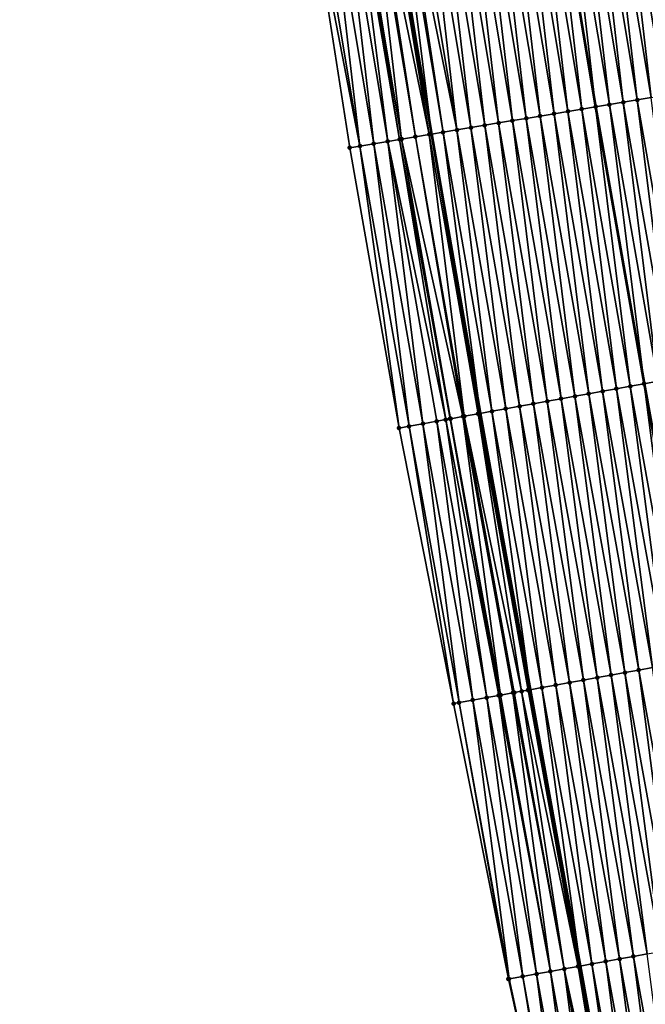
# Model space of a CAD drawing. Header units: feet. Extents: x 2010743 to 2022806, y 818705 to 837694.
# Tile 265 of 531: x 2011540 to 2011584, y 827254 to 827324. Entities that reach past the tile are written whole.
import ezdxf

# ---------------------------------------------------------------- set-up
doc = ezdxf.new("R2010")
doc.units = ezdxf.units.FT
doc.header["$MEASUREMENT"] = 0
for name, color, linetype, lineweight in [('EP_Travel Lane', 172, 'Continuous', 53), ('Road Shots', 141, 'Continuous', 100), ('STRIPING', 60, 'Continuous', 53)]:
    doc.layers.add(name, color=color, linetype=linetype, lineweight=lineweight)
doc.layers.add('I-77-MM17-21_NB-Surface-Border', color=7, linetype='Continuous')
doc.layers.add('I-77-MM17-21_NB-Surface-TIN', color=7, linetype='Continuous')

msp = doc.modelspace()

# ---------------------------------------------------------------- linework, layer by layer
at = {"layer": 'EP_Travel Lane'}
msp.add_polyline3d([(2011544.137, 827474.614, 308.56), (2011547.036, 827454.656, 308.531), (2011550.012, 827434.879, 308.571), (2011552.988, 827415.102, 308.601), (2011555.963, 827395.324, 308.628), (2011559.156, 827375.361, 308.668), (2011562.442, 827355.633, 308.652), (2011565.727, 827335.905, 308.666), (2011569.013, 827316.176, 308.661), (2011572.49, 827296.288, 308.675), (2011576.048, 827276.607, 308.738), (2011579.605, 827256.926, 308.763), (2011583.162, 827237.245, 308.8), (2011586.897, 827217.423, 308.839), (2011590.699, 827197.787, 308.857), (2011594.501, 827178.152, 308.927)], dxfattribs=at)
at = {"layer": 'I-77-MM17-21_NB-Surface-Border', "color": 3, "linetype": 'Continuous', "lineweight": -3}
msp.add_polyline3d([(2011589.723, 827177.227, 309.091), (2011586.054, 827196.888, 309.034), (2011582.68, 827216.607, 309.012), (2011578.77, 827236.451, 309.003), (2011574.496, 827256.003, 309.004), (2011570.59, 827275.621, 308.971), (2011566.714, 827295.244, 308.907), (2011563.209, 827315.21, 308.848), (2011560.123, 827334.971, 308.829), (2011557.085, 827354.741, 308.805), (2011554.005, 827374.503, 308.799), (2011551.038, 827394.583, 308.772), (2011548.375, 827414.408, 308.741), (2011546.027, 827434.28, 308.703), (2011542.884, 827454.032, 308.661), (2011539.718, 827474.004, 308.687)], dxfattribs=at)
at = {"layer": 'I-77-MM17-21_NB-Surface-TIN', "color": 128, "linetype": 'Continuous', "lineweight": -3}
for points in [[(2011583.658, 827318.615, 308.109), (2011581.358, 827338.508, 308.043), (2011580.372, 827338.343, 308.085)], [(2011584.644, 827318.779, 308.07), (2011582.345, 827338.672, 308.007), (2011581.358, 827338.508, 308.043)], [(2011583.658, 827318.615, 308.109), (2011584.644, 827318.779, 308.07), (2011581.358, 827338.508, 308.043)], [(2011585.631, 827318.944, 308.034), (2011583.331, 827338.836, 307.972), (2011582.345, 827338.672, 308.007)], [(2011584.644, 827318.779, 308.07), (2011585.631, 827318.944, 308.034), (2011582.345, 827338.672, 308.007)], [(2011586.617, 827319.108, 307.998), (2011584.318, 827339, 307.93), (2011583.331, 827338.836, 307.972)], [(2011585.631, 827318.944, 308.034), (2011586.617, 827319.108, 307.998), (2011583.331, 827338.836, 307.972)], [(2011579.712, 827317.958, 308.269), (2011577.413, 827337.851, 308.209), (2011576.426, 827337.686, 308.252)], [(2011578.399, 827338.015, 308.178), (2011577.413, 827337.851, 308.209), (2011580.699, 827318.122, 308.231)], [(2011579.712, 827317.958, 308.269), (2011580.699, 827318.122, 308.231), (2011577.413, 827337.851, 308.209)], [(2011581.685, 827318.287, 308.199), (2011579.386, 827338.179, 308.131), (2011578.399, 827338.015, 308.178)], [(2011581.685, 827318.287, 308.199), (2011578.399, 827338.015, 308.178), (2011580.699, 827318.122, 308.231)], [(2011582.671, 827318.451, 308.152), (2011580.372, 827338.343, 308.085), (2011579.386, 827338.179, 308.131)], [(2011581.685, 827318.287, 308.199), (2011582.671, 827318.451, 308.152), (2011579.386, 827338.179, 308.131)], [(2011582.671, 827318.451, 308.152), (2011583.658, 827318.615, 308.109), (2011580.372, 827338.343, 308.085)], [(2011575.767, 827317.301, 308.421), (2011573.467, 827337.193, 308.372), (2011572.481, 827337.029, 308.41)], [(2011576.753, 827317.465, 308.386), (2011574.453, 827337.358, 308.333), (2011573.467, 827337.193, 308.372)], [(2011575.767, 827317.301, 308.421), (2011576.753, 827317.465, 308.386), (2011573.467, 827337.193, 308.372)], [(2011577.739, 827317.63, 308.348), (2011575.44, 827337.522, 308.293), (2011574.453, 827337.358, 308.333)], [(2011576.753, 827317.465, 308.386), (2011577.739, 827317.63, 308.348), (2011574.453, 827337.358, 308.333)], [(2011578.726, 827317.794, 308.305), (2011576.426, 827337.686, 308.252), (2011575.44, 827337.522, 308.293)], [(2011577.739, 827317.63, 308.348), (2011578.726, 827317.794, 308.305), (2011575.44, 827337.522, 308.293)], [(2011578.726, 827317.794, 308.305), (2011579.712, 827317.958, 308.269), (2011576.426, 827337.686, 308.252)], [(2011571.821, 827316.644, 308.566), (2011569.521, 827336.536, 308.524), (2011568.535, 827336.372, 308.564)], [(2011572.807, 827316.808, 308.525), (2011570.508, 827336.701, 308.484), (2011569.521, 827336.536, 308.524)], [(2011571.821, 827316.644, 308.566), (2011572.807, 827316.808, 308.525), (2011569.521, 827336.536, 308.524)], [(2011573.794, 827316.972, 308.489), (2011571.494, 827336.865, 308.448), (2011570.508, 827336.701, 308.484)], [(2011572.807, 827316.808, 308.525), (2011573.794, 827316.972, 308.489), (2011570.508, 827336.701, 308.484)], [(2011574.78, 827317.137, 308.456), (2011572.481, 827337.029, 308.41), (2011571.494, 827336.865, 308.448)], [(2011573.794, 827316.972, 308.489), (2011574.78, 827317.137, 308.456), (2011571.494, 827336.865, 308.448)], [(2011574.78, 827317.137, 308.456), (2011575.767, 827317.301, 308.421), (2011572.481, 827337.029, 308.41)], [(2011566.889, 827315.823, 308.714), (2011564.589, 827335.715, 308.693), (2011563.603, 827335.551, 308.706)], [(2011567.875, 827315.987, 308.689), (2011564.831, 827335.755, 308.7), (2011564.589, 827335.715, 308.693)], [(2011566.889, 827315.823, 308.714), (2011567.875, 827315.987, 308.689), (2011564.589, 827335.715, 308.693)], [(2011568.862, 827316.151, 308.665), (2011565.576, 827335.879, 308.669), (2011564.831, 827335.755, 308.7)], [(2011567.875, 827315.987, 308.689), (2011568.862, 827316.151, 308.665), (2011564.831, 827335.755, 308.7)], [(2011568.862, 827316.151, 308.665), (2011565.727, 827335.905, 308.666), (2011565.576, 827335.879, 308.669)], [(2011566.562, 827336.044, 308.645), (2011565.727, 827335.905, 308.666), (2011569.013, 827316.176, 308.661)], [(2011568.862, 827316.151, 308.665), (2011569.013, 827316.176, 308.661), (2011565.727, 827335.905, 308.666)], [(2011569.848, 827316.315, 308.64), (2011566.83, 827336.088, 308.636), (2011566.562, 827336.044, 308.645)], [(2011569.848, 827316.315, 308.64), (2011566.562, 827336.044, 308.645), (2011569.013, 827316.176, 308.661)], [(2011570.834, 827316.48, 308.604), (2011567.549, 827336.208, 308.606), (2011566.83, 827336.088, 308.636)], [(2011569.848, 827316.315, 308.64), (2011570.834, 827316.48, 308.604), (2011566.83, 827336.088, 308.636)], [(2011570.834, 827316.48, 308.604), (2011568.535, 827336.372, 308.564), (2011567.549, 827336.208, 308.606)], [(2011570.834, 827316.48, 308.604), (2011571.821, 827316.644, 308.566), (2011568.535, 827336.372, 308.564)], [(2011563.93, 827315.33, 308.825), (2011560.644, 827335.058, 308.812), (2011560.123, 827334.971, 308.829)], [(2011563.93, 827315.33, 308.825), (2011561.63, 827335.222, 308.78), (2011560.644, 827335.058, 308.812)], [(2011564.916, 827315.494, 308.792), (2011562.617, 827335.386, 308.756), (2011561.63, 827335.222, 308.78)], [(2011563.93, 827315.33, 308.825), (2011564.916, 827315.494, 308.792), (2011561.63, 827335.222, 308.78)], [(2011565.902, 827315.658, 308.767), (2011563.387, 827335.515, 308.719), (2011562.617, 827335.386, 308.756)], [(2011564.916, 827315.494, 308.792), (2011565.902, 827315.658, 308.767), (2011562.617, 827335.386, 308.756)], [(2011566.746, 827315.799, 308.723), (2011563.603, 827335.551, 308.706), (2011563.387, 827335.515, 308.719)], [(2011565.902, 827315.658, 308.767), (2011566.746, 827315.799, 308.723), (2011563.387, 827335.515, 308.719)], [(2011566.746, 827315.799, 308.723), (2011566.889, 827315.823, 308.714), (2011563.603, 827335.551, 308.706)], [(2011563.209, 827315.21, 308.848), (2011563.93, 827315.33, 308.825), (2011560.123, 827334.971, 308.829)], [(2011581.685, 827318.287, 308.199), (2011580.699, 827318.122, 308.231), (2011584.15, 827298.395, 308.238)], [(2011585.134, 827298.573, 308.207), (2011582.671, 827318.451, 308.152), (2011581.685, 827318.287, 308.199)], [(2011585.134, 827298.573, 308.207), (2011581.685, 827318.287, 308.199), (2011584.15, 827298.395, 308.238)], [(2011586.118, 827298.751, 308.162), (2011583.658, 827318.615, 308.109), (2011582.671, 827318.451, 308.152)], [(2011585.134, 827298.573, 308.207), (2011586.118, 827298.751, 308.162), (2011582.671, 827318.451, 308.152)], [(2011587.102, 827298.928, 308.117), (2011584.644, 827318.779, 308.07), (2011583.658, 827318.615, 308.109)], [(2011586.118, 827298.751, 308.162), (2011587.102, 827298.928, 308.117), (2011583.658, 827318.615, 308.109)], [(2011579.23, 827297.506, 308.435), (2011576.753, 827317.465, 308.386), (2011575.767, 827317.301, 308.421)], [(2011580.214, 827297.684, 308.397), (2011577.739, 827317.63, 308.348), (2011576.753, 827317.465, 308.386)], [(2011579.23, 827297.506, 308.435), (2011580.214, 827297.684, 308.397), (2011576.753, 827317.465, 308.386)], [(2011581.198, 827297.862, 308.358), (2011578.726, 827317.794, 308.305), (2011577.739, 827317.63, 308.348)], [(2011580.214, 827297.684, 308.397), (2011581.198, 827297.862, 308.358), (2011577.739, 827317.63, 308.348)], [(2011582.182, 827298.039, 308.315), (2011579.712, 827317.958, 308.269), (2011578.726, 827317.794, 308.305)], [(2011581.198, 827297.862, 308.358), (2011582.182, 827298.039, 308.315), (2011578.726, 827317.794, 308.305)], [(2011583.166, 827298.217, 308.276), (2011580.699, 827318.122, 308.231), (2011579.712, 827317.958, 308.269)], [(2011582.182, 827298.039, 308.315), (2011583.166, 827298.217, 308.276), (2011579.712, 827317.958, 308.269)], [(2011583.166, 827298.217, 308.276), (2011584.15, 827298.395, 308.238), (2011580.699, 827318.122, 308.231)], [(2011575.294, 827296.795, 308.583), (2011572.807, 827316.808, 308.525), (2011571.821, 827316.644, 308.566)], [(2011576.278, 827296.972, 308.54), (2011573.794, 827316.972, 308.489), (2011572.807, 827316.808, 308.525)], [(2011575.294, 827296.795, 308.583), (2011576.278, 827296.972, 308.54), (2011572.807, 827316.808, 308.525)], [(2011577.262, 827297.15, 308.504), (2011574.78, 827317.137, 308.456), (2011573.794, 827316.972, 308.489)], [(2011576.278, 827296.972, 308.54), (2011577.262, 827297.15, 308.504), (2011573.794, 827316.972, 308.489)], [(2011578.246, 827297.328, 308.471), (2011575.767, 827317.301, 308.421), (2011574.78, 827317.137, 308.456)], [(2011577.262, 827297.15, 308.504), (2011578.246, 827297.328, 308.471), (2011574.78, 827317.137, 308.456)], [(2011578.246, 827297.328, 308.471), (2011579.23, 827297.506, 308.435), (2011575.767, 827317.301, 308.421)], [(2011571.357, 827296.083, 308.726), (2011568.862, 827316.151, 308.665), (2011567.875, 827315.987, 308.689)], [(2011572.341, 827296.261, 308.679), (2011569.013, 827316.176, 308.661), (2011568.862, 827316.151, 308.665)], [(2011571.357, 827296.083, 308.726), (2011572.341, 827296.261, 308.679), (2011568.862, 827316.151, 308.665)], [(2011569.848, 827316.315, 308.64), (2011569.013, 827316.176, 308.661), (2011572.49, 827296.288, 308.675)], [(2011572.341, 827296.261, 308.679), (2011572.49, 827296.288, 308.675), (2011569.013, 827316.176, 308.661)], [(2011573.325, 827296.439, 308.653), (2011570.834, 827316.48, 308.604), (2011569.848, 827316.315, 308.64)], [(2011573.325, 827296.439, 308.653), (2011569.848, 827316.315, 308.64), (2011572.49, 827296.288, 308.675)], [(2011574.31, 827296.617, 308.622), (2011571.821, 827316.644, 308.566), (2011570.834, 827316.48, 308.604)], [(2011573.325, 827296.439, 308.653), (2011574.31, 827296.617, 308.622), (2011570.834, 827316.48, 308.604)], [(2011574.31, 827296.617, 308.622), (2011575.294, 827296.795, 308.583), (2011571.821, 827316.644, 308.566)], [(2011567.421, 827295.372, 308.881), (2011564.916, 827315.494, 308.792), (2011563.93, 827315.33, 308.825)], [(2011568.405, 827295.55, 308.844), (2011565.902, 827315.658, 308.767), (2011564.916, 827315.494, 308.792)], [(2011567.421, 827295.372, 308.881), (2011568.405, 827295.55, 308.844), (2011564.916, 827315.494, 308.792)], [(2011570.033, 827295.844, 308.78), (2011566.746, 827315.799, 308.723), (2011565.902, 827315.658, 308.767)], [(2011568.405, 827295.55, 308.844), (2011569.389, 827295.728, 308.81), (2011565.902, 827315.658, 308.767)], [(2011569.389, 827295.728, 308.81), (2011570.033, 827295.844, 308.78), (2011565.902, 827315.658, 308.767)], [(2011570.343, 827295.9, 308.756), (2011566.889, 827315.823, 308.714), (2011566.746, 827315.799, 308.723)], [(2011570.033, 827295.844, 308.78), (2011570.343, 827295.9, 308.756), (2011566.746, 827315.799, 308.723)], [(2011571.253, 827296.065, 308.728), (2011567.875, 827315.987, 308.689), (2011566.889, 827315.823, 308.714)], [(2011570.343, 827295.9, 308.756), (2011570.373, 827295.906, 308.754), (2011566.889, 827315.823, 308.714)], [(2011570.373, 827295.906, 308.754), (2011571.253, 827296.065, 308.728), (2011566.889, 827315.823, 308.714)], [(2011571.253, 827296.065, 308.728), (2011571.357, 827296.083, 308.726), (2011567.875, 827315.987, 308.689)], [(2011566.714, 827295.244, 308.907), (2011563.93, 827315.33, 308.825), (2011563.209, 827315.21, 308.848)], [(2011566.714, 827295.244, 308.907), (2011567.421, 827295.372, 308.881), (2011563.93, 827315.33, 308.825)], [(2011585.134, 827298.573, 308.207), (2011584.15, 827298.395, 308.238), (2011587.708, 827278.714, 308.294)], [(2011583.771, 827278.003, 308.451), (2011581.198, 827297.862, 308.358), (2011580.214, 827297.684, 308.397)], [(2011584.755, 827278.18, 308.413), (2011582.182, 827298.039, 308.315), (2011581.198, 827297.862, 308.358)], [(2011583.771, 827278.003, 308.451), (2011584.755, 827278.18, 308.413), (2011581.198, 827297.862, 308.358)], [(2011585.739, 827278.358, 308.375), (2011583.166, 827298.217, 308.276), (2011582.182, 827298.039, 308.315)], [(2011584.755, 827278.18, 308.413), (2011585.739, 827278.358, 308.375), (2011582.182, 827298.039, 308.315)], [(2011586.723, 827278.536, 308.336), (2011584.15, 827298.395, 308.238), (2011583.166, 827298.217, 308.276)], [(2011585.739, 827278.358, 308.375), (2011586.723, 827278.536, 308.336), (2011583.166, 827298.217, 308.276)], [(2011586.723, 827278.536, 308.336), (2011587.708, 827278.714, 308.294), (2011584.15, 827298.395, 308.238)], [(2011579.835, 827277.291, 308.597), (2011577.262, 827297.15, 308.504), (2011576.278, 827296.972, 308.54)], [(2011580.819, 827277.469, 308.561), (2011578.246, 827297.328, 308.471), (2011577.262, 827297.15, 308.504)], [(2011579.835, 827277.291, 308.597), (2011580.819, 827277.469, 308.561), (2011577.262, 827297.15, 308.504)], [(2011581.803, 827277.647, 308.526), (2011579.23, 827297.506, 308.435), (2011578.246, 827297.328, 308.471)], [(2011580.819, 827277.469, 308.561), (2011581.803, 827277.647, 308.526), (2011578.246, 827297.328, 308.471)], [(2011582.787, 827277.825, 308.488), (2011580.214, 827297.684, 308.397), (2011579.23, 827297.506, 308.435)], [(2011581.803, 827277.647, 308.526), (2011582.787, 827277.825, 308.488), (2011579.23, 827297.506, 308.435)], [(2011582.787, 827277.825, 308.488), (2011583.771, 827278.003, 308.451), (2011580.214, 827297.684, 308.397)], [(2011573.325, 827296.439, 308.653), (2011572.49, 827296.288, 308.675), (2011576.048, 827276.607, 308.738)], [(2011576.883, 827276.758, 308.715), (2011574.31, 827296.617, 308.622), (2011573.325, 827296.439, 308.653)], [(2011576.883, 827276.758, 308.715), (2011573.325, 827296.439, 308.653), (2011576.048, 827276.607, 308.738)], [(2011577.867, 827276.936, 308.681), (2011575.294, 827296.795, 308.583), (2011574.31, 827296.617, 308.622)], [(2011576.883, 827276.758, 308.715), (2011577.867, 827276.936, 308.681), (2011574.31, 827296.617, 308.622)], [(2011578.851, 827277.114, 308.641), (2011576.278, 827296.972, 308.54), (2011575.294, 827296.795, 308.583)], [(2011577.867, 827276.936, 308.681), (2011578.851, 827277.114, 308.641), (2011575.294, 827296.795, 308.583)], [(2011578.851, 827277.114, 308.641), (2011579.835, 827277.291, 308.597), (2011576.278, 827296.972, 308.54)], [(2011571.962, 827275.869, 308.915), (2011569.389, 827295.728, 308.81), (2011568.405, 827295.55, 308.844)], [(2011572.947, 827276.047, 308.879), (2011570.033, 827295.844, 308.78), (2011569.389, 827295.728, 308.81)], [(2011571.962, 827275.869, 308.915), (2011572.947, 827276.047, 308.879), (2011569.389, 827295.728, 308.81)], [(2011573.802, 827276.201, 308.824), (2011570.343, 827295.9, 308.756), (2011570.033, 827295.844, 308.78)], [(2011572.947, 827276.047, 308.879), (2011573.802, 827276.201, 308.824), (2011570.033, 827295.844, 308.78)], [(2011573.931, 827276.225, 308.817), (2011570.373, 827295.906, 308.754), (2011570.343, 827295.9, 308.756)], [(2011573.802, 827276.201, 308.824), (2011573.931, 827276.225, 308.817), (2011570.343, 827295.9, 308.756)], [(2011573.931, 827276.225, 308.817), (2011571.253, 827296.065, 308.728), (2011570.373, 827295.906, 308.754)], [(2011574.818, 827276.385, 308.791), (2011571.357, 827296.083, 308.726), (2011571.253, 827296.065, 308.728)], [(2011573.931, 827276.225, 308.817), (2011574.818, 827276.385, 308.791), (2011571.253, 827296.065, 308.728)], [(2011575.437, 827276.497, 308.767), (2011572.341, 827296.261, 308.679), (2011571.357, 827296.083, 308.726)], [(2011574.818, 827276.385, 308.791), (2011574.915, 827276.402, 308.79), (2011571.357, 827296.083, 308.726)], [(2011574.915, 827276.402, 308.79), (2011575.437, 827276.497, 308.767), (2011571.357, 827296.083, 308.726)], [(2011575.899, 827276.58, 308.742), (2011572.49, 827296.288, 308.675), (2011572.341, 827296.261, 308.679)], [(2011575.437, 827276.497, 308.767), (2011575.899, 827276.58, 308.742), (2011572.341, 827296.261, 308.679)], [(2011575.899, 827276.58, 308.742), (2011576.048, 827276.607, 308.738), (2011572.49, 827296.288, 308.675)], [(2011570.59, 827275.621, 308.971), (2011567.421, 827295.372, 308.881), (2011566.714, 827295.244, 308.907)], [(2011570.978, 827275.691, 308.955), (2011568.405, 827295.55, 308.844), (2011567.421, 827295.372, 308.881)], [(2011570.59, 827275.621, 308.971), (2011570.978, 827275.691, 308.955), (2011567.421, 827295.372, 308.881)], [(2011570.978, 827275.691, 308.955), (2011571.962, 827275.869, 308.915), (2011568.405, 827295.55, 308.844)], [(2011587.329, 827258.322, 308.474), (2011584.755, 827278.18, 308.413), (2011583.771, 827278.003, 308.451)], [(2011584.376, 827257.788, 308.584), (2011581.803, 827277.647, 308.526), (2011580.819, 827277.469, 308.561)], [(2011585.36, 827257.966, 308.55), (2011582.787, 827277.825, 308.488), (2011581.803, 827277.647, 308.526)], [(2011584.376, 827257.788, 308.584), (2011585.36, 827257.966, 308.55), (2011581.803, 827277.647, 308.526)], [(2011586.345, 827258.144, 308.511), (2011583.771, 827278.003, 308.451), (2011582.787, 827277.825, 308.488)], [(2011585.36, 827257.966, 308.55), (2011586.345, 827258.144, 308.511), (2011582.787, 827277.825, 308.488)], [(2011586.345, 827258.144, 308.511), (2011587.329, 827258.322, 308.474), (2011583.771, 827278.003, 308.451)], [(2011580.44, 827257.077, 308.741), (2011577.867, 827276.936, 308.681), (2011576.883, 827276.758, 308.715)], [(2011581.424, 827257.255, 308.706), (2011578.851, 827277.114, 308.641), (2011577.867, 827276.936, 308.681)], [(2011580.44, 827257.077, 308.741), (2011581.424, 827257.255, 308.706), (2011577.867, 827276.936, 308.681)], [(2011582.408, 827257.433, 308.665), (2011579.835, 827277.291, 308.597), (2011578.851, 827277.114, 308.641)], [(2011581.424, 827257.255, 308.706), (2011582.408, 827257.433, 308.665), (2011578.851, 827277.114, 308.641)], [(2011583.392, 827257.61, 308.622), (2011580.819, 827277.469, 308.561), (2011579.835, 827277.291, 308.597)], [(2011582.408, 827257.433, 308.665), (2011583.392, 827257.61, 308.622), (2011579.835, 827277.291, 308.597)], [(2011583.392, 827257.61, 308.622), (2011584.376, 827257.788, 308.584), (2011580.819, 827277.469, 308.561)], [(2011576.504, 827256.366, 308.916), (2011573.802, 827276.201, 308.824), (2011572.947, 827276.047, 308.879)], [(2011577.488, 827256.544, 308.869), (2011573.931, 827276.225, 308.817), (2011573.802, 827276.201, 308.824)], [(2011576.504, 827256.366, 308.916), (2011577.488, 827256.544, 308.869), (2011573.802, 827276.201, 308.824)], [(2011577.488, 827256.544, 308.869), (2011574.818, 827276.385, 308.791), (2011573.931, 827276.225, 308.817)], [(2011578.472, 827256.721, 308.828), (2011574.915, 827276.402, 308.79), (2011574.818, 827276.385, 308.791)], [(2011577.488, 827256.544, 308.869), (2011578.472, 827256.721, 308.828), (2011574.818, 827276.385, 308.791)], [(2011578.472, 827256.721, 308.828), (2011575.437, 827276.497, 308.767), (2011574.915, 827276.402, 308.79)], [(2011579.456, 827256.899, 308.767), (2011575.899, 827276.58, 308.742), (2011575.437, 827276.497, 308.767)], [(2011578.472, 827256.721, 308.828), (2011579.456, 827256.899, 308.767), (2011575.437, 827276.497, 308.767)], [(2011579.464, 827256.901, 308.767), (2011576.048, 827276.607, 308.738), (2011575.899, 827276.58, 308.742)], [(2011579.456, 827256.899, 308.767), (2011579.464, 827256.901, 308.767), (2011575.899, 827276.58, 308.742)], [(2011576.883, 827276.758, 308.715), (2011576.048, 827276.607, 308.738), (2011579.605, 827256.926, 308.763)], [(2011579.464, 827256.901, 308.767), (2011579.605, 827256.926, 308.763), (2011576.048, 827276.607, 308.738)], [(2011580.44, 827257.077, 308.741), (2011576.883, 827276.758, 308.715), (2011579.605, 827256.926, 308.763)], [(2011574.496, 827256.003, 309.004), (2011570.978, 827275.691, 308.955), (2011570.59, 827275.621, 308.971)], [(2011574.536, 827256.01, 309.002), (2011571.962, 827275.869, 308.915), (2011570.978, 827275.691, 308.955)], [(2011574.496, 827256.003, 309.004), (2011574.536, 827256.01, 309.002), (2011570.978, 827275.691, 308.955)], [(2011575.52, 827256.188, 308.958), (2011572.947, 827276.047, 308.879), (2011571.962, 827275.869, 308.915)], [(2011574.536, 827256.01, 309.002), (2011575.52, 827256.188, 308.958), (2011571.962, 827275.869, 308.915)], [(2011575.52, 827256.188, 308.958), (2011576.504, 827256.366, 308.916), (2011572.947, 827276.047, 308.879)], [(2011583.998, 827237.396, 308.775), (2011581.424, 827257.255, 308.706), (2011580.44, 827257.077, 308.741)], [(2011584.982, 827237.574, 308.74), (2011582.408, 827257.433, 308.665), (2011581.424, 827257.255, 308.706)], [(2011583.998, 827237.396, 308.775), (2011584.982, 827237.574, 308.74), (2011581.424, 827257.255, 308.706)], [(2011585.966, 827237.752, 308.698), (2011583.392, 827257.61, 308.622), (2011582.408, 827257.433, 308.665)], [(2011584.982, 827237.574, 308.74), (2011585.966, 827237.752, 308.698), (2011582.408, 827257.433, 308.665)], [(2011586.95, 827237.929, 308.655), (2011584.376, 827257.788, 308.584), (2011583.392, 827257.61, 308.622)], [(2011585.966, 827237.752, 308.698), (2011586.95, 827237.929, 308.655), (2011583.392, 827257.61, 308.622)], [(2011580.061, 827236.685, 308.95), (2011577.488, 827256.544, 308.869), (2011576.504, 827256.366, 308.916)], [(2011581.045, 827236.863, 308.899), (2011578.472, 827256.721, 308.828), (2011577.488, 827256.544, 308.869)], [(2011580.061, 827236.685, 308.95), (2011581.045, 827236.863, 308.899), (2011577.488, 827256.544, 308.869)], [(2011582.711, 827237.164, 308.823), (2011579.456, 827256.899, 308.767), (2011578.472, 827256.721, 308.828)], [(2011581.045, 827236.863, 308.899), (2011582.029, 827237.04, 308.856), (2011578.472, 827256.721, 308.828)], [(2011582.029, 827237.04, 308.856), (2011582.711, 827237.164, 308.823), (2011578.472, 827256.721, 308.828)], [(2011583.013, 827237.218, 308.807), (2011579.464, 827256.901, 308.767), (2011579.456, 827256.899, 308.767)], [(2011582.711, 827237.164, 308.823), (2011583.013, 827237.218, 308.807), (2011579.456, 827256.899, 308.767)], [(2011579.464, 827256.901, 308.767), (2011583.162, 827237.245, 308.8), (2011579.605, 827256.926, 308.763)], [(2011583.013, 827237.218, 308.807), (2011583.162, 827237.245, 308.8), (2011579.464, 827256.901, 308.767)], [(2011583.245, 827237.26, 308.797), (2011580.44, 827257.077, 308.741), (2011579.605, 827256.926, 308.763)], [(2011583.245, 827237.26, 308.797), (2011579.605, 827256.926, 308.763), (2011583.162, 827237.245, 308.8)], [(2011583.245, 827237.26, 308.797), (2011583.998, 827237.396, 308.775), (2011580.44, 827257.077, 308.741)], [(2011578.77, 827236.451, 309.003), (2011574.536, 827256.01, 309.002), (2011574.496, 827256.003, 309.004)], [(2011578.77, 827236.451, 309.003), (2011575.52, 827256.188, 308.958), (2011574.536, 827256.01, 309.002)], [(2011579.077, 827236.507, 308.99), (2011576.504, 827256.366, 308.916), (2011575.52, 827256.188, 308.958)], [(2011578.77, 827236.451, 309.003), (2011579.077, 827236.507, 308.99), (2011575.52, 827256.188, 308.958)], [(2011579.077, 827236.507, 308.99), (2011580.061, 827236.685, 308.95), (2011576.504, 827256.366, 308.916)]]:
    msp.add_3dface(points, dxfattribs=at)
at = {"layer": 'Road Shots', "lineweight": 100}
for p in [(2011581.685, 827318.287, 308.199), (2011582.671, 827318.451, 308.152), (2011583.658, 827318.615, 308.109), (2011576.753, 827317.465, 308.386), (2011577.739, 827317.63, 308.348), (2011578.726, 827317.794, 308.305), (2011579.712, 827317.958, 308.269), (2011580.699, 827318.122, 308.231), (2011572.807, 827316.808, 308.525), (2011573.794, 827316.972, 308.489), (2011574.78, 827317.137, 308.456), (2011575.767, 827317.301, 308.421), (2011568.862, 827316.151, 308.665), (2011569.848, 827316.315, 308.64), (2011570.834, 827316.48, 308.604), (2011571.821, 827316.644, 308.566), (2011564.916, 827315.494, 308.792), (2011565.902, 827315.658, 308.767), (2011566.746, 827315.799, 308.723), (2011566.889, 827315.823, 308.714), (2011567.875, 827315.987, 308.689), (2011563.209, 827315.21, 308.848), (2011563.93, 827315.33, 308.825), (2011581.198, 827297.862, 308.358), (2011582.182, 827298.039, 308.315), (2011583.166, 827298.217, 308.276), (2011584.15, 827298.395, 308.238), (2011577.262, 827297.15, 308.504), (2011578.246, 827297.328, 308.471), (2011579.23, 827297.506, 308.435), (2011580.214, 827297.684, 308.397), (2011573.325, 827296.439, 308.653), (2011574.31, 827296.617, 308.622), (2011575.294, 827296.795, 308.583), (2011576.278, 827296.972, 308.54), (2011569.389, 827295.728, 308.81), (2011570.033, 827295.844, 308.78), (2011570.343, 827295.9, 308.756), (2011570.373, 827295.906, 308.754), (2011571.253, 827296.065, 308.728), (2011571.357, 827296.083, 308.726), (2011572.341, 827296.261, 308.679), (2011566.714, 827295.244, 308.907), (2011567.421, 827295.372, 308.881), (2011568.405, 827295.55, 308.844), (2011581.803, 827277.647, 308.526), (2011582.787, 827277.825, 308.488), (2011583.771, 827278.003, 308.451), (2011577.867, 827276.936, 308.681), (2011578.851, 827277.114, 308.641), (2011579.835, 827277.291, 308.597), (2011580.819, 827277.469, 308.561), (2011573.802, 827276.201, 308.824), (2011573.931, 827276.225, 308.817), (2011574.818, 827276.385, 308.791), (2011574.915, 827276.402, 308.79), (2011575.437, 827276.497, 308.767), (2011575.899, 827276.58, 308.742), (2011576.883, 827276.758, 308.715), (2011570.59, 827275.621, 308.971), (2011570.978, 827275.691, 308.955), (2011571.962, 827275.869, 308.915), (2011572.947, 827276.047, 308.879), (2011581.424, 827257.255, 308.706), (2011582.408, 827257.433, 308.665), (2011583.392, 827257.61, 308.622), (2011577.488, 827256.544, 308.869), (2011578.472, 827256.721, 308.828), (2011579.456, 827256.899, 308.767), (2011579.464, 827256.901, 308.767), (2011580.44, 827257.077, 308.741), (2011574.496, 827256.003, 309.004), (2011574.536, 827256.01, 309.002), (2011575.52, 827256.188, 308.958), (2011576.504, 827256.366, 308.916)]:
    msp.add_point(p, dxfattribs=at)
at = {"layer": 'STRIPING'}
msp.add_polyline3d([(2011555.874, 827476.235, 308.098), (2011558.753, 827456.419, 308.076), (2011561.729, 827436.642, 308.094), (2011564.704, 827416.864, 308.127), (2011567.68, 827397.087, 308.155), (2011570.841, 827377.307, 308.214), (2011574.127, 827357.579, 308.187), (2011577.413, 827337.851, 308.209), (2011580.699, 827318.122, 308.231), (2011584.15, 827298.395, 308.238), (2011587.708, 827278.714, 308.294), (2011591.265, 827259.033, 308.318), (2011594.822, 827239.352, 308.351), (2011598.53, 827219.673, 308.394), (2011602.332, 827200.038, 308.432), (2011606.134, 827180.403, 308.52)], dxfattribs=at)

doc.saveas('drawing.dxf')
